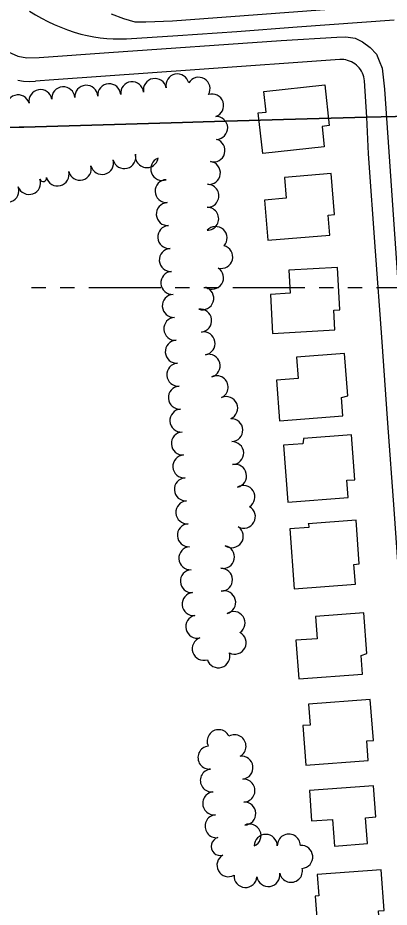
# Model space of a CAD drawing. Extents: x -25029 to 2274964, y -81170 to 687028.
# Drawn here: x -12846 to -12524, y -68384 to -67610 of the extents above; entities that cross this region are included whole.
import ezdxf

# ---------------------------------------------------------------- set-up
doc = ezdxf.new("R2010")
doc.units = 0
for name, color, linetype in [('81911BEA - RW_X_Fee_RW', 7, 'Continuous'), ('BLDG', 7, 'Continuous'), ('DIVISIONS', 7, 'Continuous'), ('DV_X_Corp_Line', 7, 'Continuous'), ('GE_X_CL_2000', 7, 'Continuous'), ('ROAD', 7, 'Continuous'), ('TREES', 7, 'Continuous')]:
    doc.layers.add(name, color=color, linetype=linetype)

msp = doc.modelspace()

# ---------------------------------------------------------------- linework, layer by layer
at = {"layer": '81911BEA - RW_X_Fee_RW'}
msp.add_line((-12542.87, -67696.59), (-12545.18, -67664.92), dxfattribs=at)
for points in [[(-12566.59, -67646.43), (-12688.46, -67655.12), (-12815.14, -67664.15), (-12830.93, -67665.27)], [(-12545.18, -67664.92), (-12545.39, -67663.19), (-12545.74, -67661.48), (-12546.24, -67659.81), (-12546.88, -67658.19), (-12547.67, -67656.63), (-12548.59, -67655.14), (-12549.63, -67653.74), (-12550.79, -67652.44), (-12552.06, -67651.24), (-12553.43, -67650.16), (-12554.89, -67649.2), (-12556.42, -67648.38), (-12558.02, -67647.69), (-12559.68, -67647.14), (-12561.38, -67646.74), (-12563.11, -67646.48), (-12564.85, -67646.38), (-12566.59, -67646.43)], [(-12846.42, -67664.37), (-12841.29, -67665.12), (-12836.11, -67665.42), (-12830.93, -67665.27)], [(-12453.42, -68952.75), (-12454.67, -68935.33), (-12460.06, -68860.52), (-12465.45, -68785.72), (-12470.84, -68710.91), (-12476.22, -68636.11), (-12481.61, -68561.3), (-12487, -68486.49), (-12492.39, -68411.69), (-12497.78, -68336.88), (-12503.16, -68262.07), (-12508.55, -68187.27), (-12513.94, -68112.46), (-12519.33, -68037.65), (-12524.72, -67962.85), (-12530.1, -67888.04), (-12535.49, -67813.24), (-12541.6, -67728.46), (-12542.87, -67696.59)]]:
    msp.add_lwpolyline(points, dxfattribs=at)
at = {"layer": 'BLDG'}
for points in [[(-12575.75, -67703.88), (-12581.92, -67704.56), (-12579.98, -67722.33), (-12633.45, -67728.16), (-12637.3, -67692.84), (-12630.57, -67692.11), (-12632.52, -67674.22), (-12579.61, -67668.45)], [(-12613.17, -67767.15), (-12631.85, -67768.73), (-12628.9, -67803.68), (-12575.17, -67799.15), (-12576.64, -67781.7), (-12571.02, -67781.23), (-12574.03, -67745.53), (-12614.7, -67748.97)], [(-12609.61, -67849.77), (-12626.83, -67850.7), (-12624.99, -67884.61), (-12570.72, -67881.66), (-12571.67, -67864.31), (-12566.45, -67864.03), (-12568.44, -67827.38), (-12610.7, -67829.68)], [(-12602.8, -67923.99), (-12621.4, -67925.38), (-12618.77, -67960.6), (-12563.96, -67956.5), (-12565.15, -67940.49), (-12559.65, -67939.01), (-12562.41, -67902.13), (-12604.2, -67905.26)], [(-12597.98, -67976.78), (-12598.66, -67980.62), (-12615.3, -67981.87), (-12611.61, -68031.37), (-12559.18, -68027.45), (-12560.3, -68012.45), (-12553.5, -68011.94), (-12556.41, -67973.02), (-12598.03, -67976.13)], [(-12593.67, -68050.16), (-12593.41, -68053.56), (-12610.06, -68054.8), (-12606.16, -68106.91), (-12552.97, -68102.93), (-12554.27, -68085.62), (-12549.54, -68085.27), (-12552.38, -68047.16), (-12593.87, -68050.26)], [(-12586.05, -68150.23), (-12604.7, -68151.63), (-12602.19, -68185.16), (-12546.73, -68181.02), (-12547.94, -68164.86), (-12542.96, -68163.22), (-12545.6, -68127.88), (-12587.48, -68131.01)], [(-12592.34, -68225.35), (-12598.72, -68225.82), (-12596.14, -68260.37), (-12541.77, -68256.31), (-12543.05, -68239.2), (-12537.33, -68238.78), (-12539.99, -68203.12), (-12593.7, -68207.13)], [(-12590.99, -68308.83), (-12572.81, -68307.47), (-12571.07, -68330.68), (-12542.35, -68328.53), (-12544.03, -68306.03), (-12535.17, -68305.37), (-12537.19, -68278.22), (-12592.97, -68282.38)], [(-12584.79, -68373.96), (-12587.95, -68374.2), (-12585.41, -68408.25), (-12531.66, -68404.24), (-12532.93, -68387.15), (-12527.98, -68386.78), (-12530.63, -68351.28), (-12586.17, -68355.43)]]:
    msp.add_lwpolyline(points, close=True, dxfattribs=at)
at = {"layer": 'DIVISIONS'}
for p, q in [((-12834.53, -67844.66), (-12822.03, -67844.66)), ((-12809.53, -67844.66), (-12797.03, -67844.66)), ((-12784.53, -67844.66), (-12722.03, -67844.66)), ((-12709.53, -67844.66), (-12697.03, -67844.66)), ((-12684.53, -67844.66), (-12672.03, -67844.66)), ((-12659.53, -67844.66), (-12597.03, -67844.66)), ((-12584.53, -67844.66), (-12572.03, -67844.66)), ((-12559.53, -67844.66), (-12547.03, -67844.66)), ((-12534.53, -67844.66), (-12472.03, -67844.66))]:
    msp.add_line(p, q, dxfattribs=at)
at = {"layer": 'DV_X_Corp_Line'}
for p, q in [((-12542.87, -67696.59), (-12615.3, -67698.66)), ((-12542.87, -67696.59), (-12615.3, -67698.66)), ((-12615.3, -67698.66), (-12542.87, -67696.59)), ((-12615.3, -67698.66), (-12542.87, -67696.59)), ((-12482.83, -67694.88), (-12542.87, -67696.59)), ((-12482.83, -67694.88), (-12542.87, -67696.59)), ((-12542.87, -67696.59), (-12482.83, -67694.88)), ((-12542.87, -67696.59), (-12482.83, -67694.88)), ((-12841.01, -67705.1), (-12845.08, -67705.21)), ((-12841.01, -67705.1), (-12845.08, -67705.21)), ((-12845.08, -67705.21), (-12841.01, -67705.1)), ((-12845.08, -67705.21), (-12841.01, -67705.1)), ((-12772.07, -67703.13), (-12841.01, -67705.1)), ((-12772.07, -67703.13), (-12841.01, -67705.1)), ((-12841.01, -67705.1), (-12772.07, -67703.13)), ((-12841.01, -67705.1), (-12772.07, -67703.13)), ((-12703.14, -67701.16), (-12772.07, -67703.13)), ((-12703.14, -67701.16), (-12772.07, -67703.13)), ((-12772.07, -67703.13), (-12703.14, -67701.16)), ((-12772.07, -67703.13), (-12703.14, -67701.16)), ((-12685.13, -67700.65), (-12703.14, -67701.16)), ((-12685.13, -67700.65), (-12703.14, -67701.16)), ((-12703.14, -67701.16), (-12685.13, -67700.65)), ((-12703.14, -67701.16), (-12685.13, -67700.65)), ((-12615.3, -67698.66), (-12685.13, -67700.65)), ((-12615.3, -67698.66), (-12685.13, -67700.65)), ((-12685.13, -67700.65), (-12615.3, -67698.66)), ((-12685.13, -67700.65), (-12615.3, -67698.66)), ((-12845.08, -67705.21), (-12940.64, -67707.94)), ((-12845.08, -67705.21), (-12940.64, -67707.94)), ((-12940.64, -67707.94), (-12845.08, -67705.21)), ((-12940.64, -67707.94), (-12845.08, -67705.21))]:
    msp.add_line(p, q, dxfattribs=at)
at = {"layer": 'GE_X_CL_2000'}
msp.add_lwpolyline([(-12836.16, -67604.27), (-12830.95, -67607.5), (-12825.61, -67610.52), (-12820.16, -67613.34), (-12814.61, -67615.95), (-12808.96, -67618.34), (-12803.23, -67620.51), (-12797.41, -67622.46), (-12791.53, -67624.19), (-12785.97, -67625.49), (-12780.36, -67626.56), (-12774.71, -67627.4), (-12769.03, -67627.99), (-12763.33, -67628.35), (-12757.62, -67628.47), (-12751.91, -67628.36), (-12707.37, -67625.37), (-12656.08, -67622.12), (-12603.66, -67618.03), (-12519.17, -67611.98)], dxfattribs=at)
at = {"layer": 'ROAD'}
for points in [[(-12532.94, -67599.78), (-12711.81, -67613.05), (-12735.1, -67613.91), (-12744.29, -67613.8), (-12754.05, -67610.99), (-12764.97, -67606.94)], [(-12854.61, -67639.6), (-12846.3, -67643.36), (-12838.41, -67644.78), (-12827.66, -67644.5), (-12767.36, -67640.4), (-12617.36, -67629.96), (-12568.97, -67627.02), (-12561.39, -67626.52), (-12553.29, -67627.73), (-12546.66, -67631.02), (-12540.14, -67635.79), (-12534.57, -67641.67), (-12532.25, -67647.53), (-12529.67, -67653.97), (-12527.69, -67672.13), (-12516.03, -67840.06), (-12503.14, -68014.67), (-12471.79, -68458.96)]]:
    msp.add_lwpolyline(points, dxfattribs=at)
at = {"layer": 'TREES'}
for centre, radius, start, end in [((-12746.97, -67675.77), 10, 5.92154, 185.92154), ((-12727.2, -67672.87), 10, 10.7813, 190.7813), ((-12707.61, -67668.87), 10, 12.26635, 192.26635), ((-12689.22, -67671.83), 10, 329.43746, 149.43746), ((-12826.63, -67682.57), 10, 10.07843, 190.07843), ((-12806.81, -67680.15), 10, 3.83811, 183.83811), ((-12786.85, -67678.81), 10, 3.83811, 183.83811), ((-12766.9, -67677.47), 10, 3.83811, 183.83811), ((-12846.05, -67687.19), 10, 16.68143, 196.68143), ((-12677.47, -67686.41), 10, 288.30302, 108.30302), ((-12673.93, -67705.9), 10, 272.29731, 92.29731), ((-12676.26, -67725.51), 10, 254.13764, 74.13764), ((-12773.08, -67736.32), 10, 194.61343, 14.61343), ((-12753.73, -67731.28), 10, 194.61343, 14.61343), ((-12734.2, -67730.48), 10, 170.07481, 350.07481), ((-12720.82, -67741.56), 10, 110.68966, 290.68966), ((-12680.26, -67745.05), 10, 262.75493, 82.75493), ((-12792.44, -67741.37), 10, 194.61343, 14.61343), ((-12836.48, -67753.74), 10, 199.55674, 19.55674), ((-12824.26, -67749.67), 2.89, 194.61343, 14.61343), ((-12811.79, -67746.42), 10, 194.61343, 14.61343), ((-12716.97, -67760.91), 10, 91.83452, 271.83452), ((-12855.33, -67760.44), 10, 199.55674, 19.55674), ((-12681.6, -67764.97), 10, 269.56726, 89.56726), ((-12715.99, -67780.88), 10, 93.74921, 273.74921), ((-12681.75, -67784.97), 10, 269.56726, 89.56726), ((-12714.69, -67800.84), 10, 93.74921, 273.74921), ((-12674.44, -67801.71), 10, 317.61439, 137.61439), ((-12713.38, -67820.8), 10, 93.74921, 273.74921), ((-12669.56, -67818.13), 10, 255.44036, 75.44036), ((-12677.53, -67836.19), 10, 236.97025, 56.97025), ((-12712.07, -67840.75), 10, 93.74921, 273.74921), ((-12710.76, -67860.71), 10, 93.74921, 273.74921), ((-12686.01, -67854.1), 10, 252.34566, 72.34566), ((-12687.83, -67873.56), 10, 277.00076, 97.00076), ((-12709.46, -67880.67), 10, 93.74921, 273.74921), ((-12708.15, -67900.62), 10, 93.74921, 273.74921), ((-12684.86, -67893.33), 10, 280.06302, 100.06302), ((-12680.48, -67912.83), 10, 285.22967, 105.22967), ((-12706.84, -67920.58), 10, 93.74921, 273.74921), ((-12673.53, -67931.49), 10, 295.61686, 115.61686), ((-12705.53, -67940.54), 10, 93.74921, 273.74921), ((-12665.21, -67949.67), 10, 293.60806, 113.60806), ((-12704.22, -67960.5), 10, 93.74921, 273.74921), ((-12660.81, -67968.83), 10, 272.24526, 92.24526), ((-12702.92, -67980.45), 10, 93.74921, 273.74921), ((-12660.03, -67988.81), 10, 272.24526, 92.24526), ((-12701.61, -68000.41), 10, 93.74921, 273.74921), ((-12657.53, -68008.58), 10, 282.13357, 102.13357), ((-12700.3, -68020.37), 10, 93.74921, 273.74921), ((-12650.21, -68026.88), 10, 301.49099, 121.49099), ((-12698.99, -68040.32), 10, 93.74921, 273.74921), ((-12649.86, -68044.14), 10, 240.81928, 60.81928), ((-12697.69, -68060.28), 10, 93.74921, 273.74921), ((-12660.39, -68061.12), 10, 235.555, 55.555), ((-12696.38, -68080.24), 10, 93.74921, 273.74921), ((-12668.03, -68079.17), 10, 258.57896, 78.57896), ((-12695.07, -68100.2), 10, 93.74921, 273.74921), ((-12669.75, -68098.97), 10, 271.49509, 91.49509), ((-12693.5, -68120.13), 10, 95.23947, 275.23947), ((-12666.98, -68118.64), 10, 284.52639, 104.52639), ((-12690.31, -68139.83), 10, 103.20491, 283.20491), ((-12658.85, -68136.6), 10, 304.16268, 124.16268), ((-12657.86, -68153.74), 10, 242.49576, 62.49576), ((-12684.8, -68159.03), 10, 108.76189, 288.76189), ((-12672.03, -68165.56), 10, 197.11782, 17.11782), ((-12671.8, -68239.4), 10, 25.84083, 205.84083), ((-12657.99, -68243.81), 10, 298.7236, 118.7236), ((-12679.77, -68253.7), 10, 95.88794, 275.88794), ((-12651.91, -68262.49), 10, 277.33528, 97.33528), ((-12677.72, -68273.6), 10, 95.88794, 275.88794), ((-12650.24, -68282.41), 10, 272.27923, 92.27923), ((-12675.67, -68293.49), 10, 95.88794, 275.88794), ((-12649.48, -68302.39), 10, 272.05229, 92.05229), ((-12673.62, -68313.39), 10, 95.88794, 275.88794), ((-12644.96, -68321.48), 10, 294.6197, 114.6197), ((-12670.34, -68330.95), 7.95, 106.49619, 286.49619), ((-12630.79, -68330.51), 10, 0.31004, 180.31004), ((-12610.79, -68330.29), 10, 0.94103, 180.94103), ((-12599.98, -68340.1), 10, 274.64114, 94.64114), ((-12663.26, -68347.33), 10, 118.8067, 298.8067), ((-12628.59, -68355.86), 10, 188.59309, 8.59309), ((-12608.94, -68352.21), 10, 192.41545, 12.41545), ((-12648.46, -68356.72), 10, 176.39517, 356.39517)]:
    msp.add_arc(centre, radius, start, end, dxfattribs=at)

doc.saveas('drawing.dxf')
